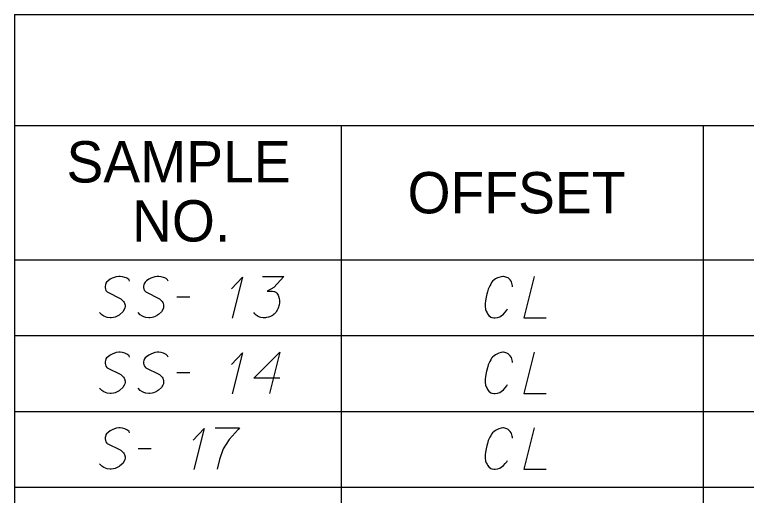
# Model space of a CAD drawing. Extents: x 2074207 to 2076812, y 516372 to 523312.
# Drawn here: x 2076260.6 to 2076345.6, y 519679.9 to 519735.7 of the extents above; entities that cross this region are included whole.
import ezdxf

# ---------------------------------------------------------------- set-up
doc = ezdxf.new("R2010")
doc.units = 0
for name, color, linetype in [('Prop DirtTable_ Soil Test Results - Outline (Major)', 7, 'Continuous'), ('Prop DirtTable_ Soil Test Results - Outline (Minor)', 7, 'Continuous'), ('Prop DirtTable_ Soil Test Results - Tx (Header - Small)', 7, 'Continuous'), ('Prop DirtTable_ Soil Test Results - Tx (Sample Data)', 7, 'Continuous')]:
    doc.layers.add(name, color=color, linetype=linetype)

msp = doc.modelspace()

# ---------------------------------------------------------------- linework, layer by layer
at = {"layer": 'Prop DirtTable_ Soil Test Results - Outline (Major)'}
for p, q in [((2076260.609, 519735.696), (2076260.609, 519707.21)), ((2076260.609, 519735.696), (2076811.903, 519735.696)), ((2076260.609, 519707.21), (2076260.609, 519698.41)), ((2076260.609, 519707.21), (2076811.903, 519707.21)), ((2076260.609, 519707.21), (2076811.903, 519707.21)), ((2076260.609, 519698.41), (2076260.609, 519689.61)), ((2076260.609, 519689.61), (2076260.609, 519680.81)), ((2076260.609, 519680.81), (2076260.609, 519672.01))]:
    msp.add_line(p, q, dxfattribs=at)
at = {"layer": 'Prop DirtTable_ Soil Test Results - Outline (Minor)'}
for p, q in [((2076260.609, 519722.81), (2076811.903, 519722.81)), ((2076298.545, 519722.81), (2076298.545, 519698.41)), ((2076340.594, 519722.81), (2076340.594, 519698.41)), ((2076260.609, 519698.41), (2076811.903, 519698.41)), ((2076260.609, 519698.41), (2076811.903, 519698.41)), ((2076298.546, 519698.41), (2076298.546, 519689.61)), ((2076340.594, 519698.41), (2076340.594, 519689.61)), ((2076260.609, 519689.61), (2076811.903, 519689.61)), ((2076260.609, 519689.61), (2076811.903, 519689.61)), ((2076298.546, 519689.61), (2076298.546, 519680.81)), ((2076340.594, 519689.61), (2076340.594, 519680.81)), ((2076260.609, 519680.81), (2076811.903, 519680.81)), ((2076260.609, 519680.81), (2076811.903, 519680.81)), ((2076298.546, 519680.81), (2076298.546, 519672.01)), ((2076340.594, 519680.81), (2076340.594, 519672.01))]:
    msp.add_line(p, q, dxfattribs=at)
at = {"layer": 'Prop DirtTable_ Soil Test Results - Tx (Sample Data)'}
for points in [[(2076273.968, 519704.724), (2076273.897, 519704.875), (2076273.721, 519705.026), (2076273.58, 519705.102), (2076273.403, 519705.178), (2076273.157, 519705.253), (2076272.874, 519705.291), (2076272.698, 519705.291), (2076272.416, 519705.253), (2076271.957, 519705.064), (2076271.71, 519704.951), (2076271.463, 519704.762), (2076271.287, 519704.611), (2076271.216, 519704.497), (2076271.146, 519704.308), (2076271.111, 519704.157), (2076271.111, 519704.006), (2076271.146, 519703.817), (2076271.216, 519703.666), (2076271.322, 519703.515), (2076271.358, 519703.477), (2076272.945, 519702.683), (2076273.262, 519702.381), (2076273.333, 519702.267), (2076273.368, 519702.192), (2076273.439, 519701.927), (2076273.439, 519701.776), (2076273.403, 519701.625), (2076273.333, 519701.436), (2076273.192, 519701.171), (2076272.839, 519700.869), (2076272.733, 519700.793), (2076272.451, 519700.642), (2076272.275, 519700.567), (2076272.098, 519700.529), (2076271.816, 519700.491), (2076271.71, 519700.491), (2076271.358, 519700.529), (2076271.146, 519700.604), (2076270.969, 519700.68), (2076270.723, 519700.831), (2076270.476, 519701.096)], [(2076278.448, 519704.724), (2076278.377, 519704.875), (2076278.201, 519705.026), (2076278.06, 519705.102), (2076277.883, 519705.178), (2076277.637, 519705.253), (2076277.354, 519705.291), (2076277.178, 519705.291), (2076276.896, 519705.253), (2076276.437, 519705.064), (2076276.19, 519704.951), (2076275.943, 519704.762), (2076275.767, 519704.611), (2076275.696, 519704.497), (2076275.626, 519704.308), (2076275.591, 519704.157), (2076275.591, 519704.006), (2076275.626, 519703.817), (2076275.696, 519703.666), (2076275.802, 519703.515), (2076275.838, 519703.477), (2076277.425, 519702.683), (2076277.742, 519702.381), (2076277.813, 519702.267), (2076277.848, 519702.192), (2076277.919, 519701.927), (2076277.919, 519701.776), (2076277.883, 519701.625), (2076277.813, 519701.436), (2076277.672, 519701.171), (2076277.319, 519700.869), (2076277.213, 519700.793), (2076276.931, 519700.642), (2076276.755, 519700.567), (2076276.578, 519700.529), (2076276.296, 519700.491), (2076276.19, 519700.491), (2076275.838, 519700.529), (2076275.626, 519700.604), (2076275.449, 519700.68), (2076275.203, 519700.831), (2076274.956, 519701.096)], [(2076285.82, 519703.855), (2076287.09, 519705.215), (2076285.891, 519700.453)], [(2076289.419, 519705.291), (2076291.888, 519705.291), (2076290.724, 519704.006), (2076289.948, 519703.59), (2076290.583, 519703.59), (2076290.724, 519703.552), (2076290.794, 519703.515), (2076290.865, 519703.477), (2076290.935, 519703.439), (2076291.077, 519703.326), (2076291.147, 519703.212), (2076291.218, 519703.099), (2076291.253, 519702.985), (2076291.323, 519702.721), (2076291.359, 519702.494), (2076291.359, 519702.381), (2076291.359, 519702.23), (2076291.323, 519702.003), (2076291.288, 519701.852), (2076291.253, 519701.7), (2076291.218, 519701.587), (2076291.182, 519701.511), (2076291.147, 519701.436), (2076291.112, 519701.36), (2076291.041, 519701.247), (2076290.935, 519701.096), (2076290.83, 519700.982), (2076290.759, 519700.907), (2076290.653, 519700.831), (2076290.547, 519700.755), (2076290.406, 519700.68), (2076290.336, 519700.642), (2076290.089, 519700.567), (2076289.877, 519700.529), (2076289.736, 519700.491), (2076289.489, 519700.491), (2076289.207, 519700.529), (2076289.101, 519700.567), (2076288.995, 519700.604), (2076288.889, 519700.642), (2076288.784, 519700.718), (2076288.678, 519700.793), (2076288.501, 519700.944), (2076288.396, 519701.096)], [(2076318.45, 519704.081), (2076318.45, 519704.195), (2076318.415, 519704.346), (2076318.38, 519704.497), (2076318.309, 519704.648), (2076318.274, 519704.724), (2076318.168, 519704.875), (2076318.062, 519704.989), (2076317.921, 519705.102), (2076317.78, 519705.178), (2076317.569, 519705.253), (2076317.392, 519705.291), (2076317.322, 519705.291), (2076317.11, 519705.253), (2076316.863, 519705.178), (2076316.687, 519705.102), (2076316.475, 519704.989), (2076316.299, 519704.875), (2076316.122, 519704.724), (2076316.016, 519704.573), (2076315.911, 519704.384), (2076315.805, 519704.195), (2076315.628, 519703.817), (2076315.523, 519703.477), (2076315.452, 519703.212), (2076315.417, 519703.061), (2076315.381, 519702.872), (2076315.311, 519702.456), (2076315.276, 519702.154), (2076315.276, 519701.814), (2076315.311, 519701.436), (2076315.381, 519701.247), (2076315.487, 519701.058), (2076315.558, 519700.944), (2076315.699, 519700.755), (2076315.911, 519700.567), (2076316.052, 519700.529), (2076316.263, 519700.491), (2076316.404, 519700.491), (2076316.44, 519700.491), (2076316.687, 519700.529), (2076316.969, 519700.604), (2076317.145, 519700.718), (2076317.392, 519700.907), (2076317.604, 519701.133), (2076317.78, 519701.36), (2076317.851, 519701.511)], [(2076320.955, 519705.291), (2076319.756, 519700.491), (2076322.366, 519700.491)], [(2076279.436, 519702.91), (2076280.952, 519702.91)], [(2076273.968, 519695.924), (2076273.897, 519696.075), (2076273.721, 519696.226), (2076273.58, 519696.302), (2076273.403, 519696.378), (2076273.157, 519696.453), (2076272.874, 519696.491), (2076272.698, 519696.491), (2076272.416, 519696.453), (2076271.957, 519696.264), (2076271.71, 519696.151), (2076271.463, 519695.962), (2076271.287, 519695.811), (2076271.216, 519695.697), (2076271.146, 519695.508), (2076271.111, 519695.357), (2076271.111, 519695.206), (2076271.146, 519695.017), (2076271.216, 519694.866), (2076271.322, 519694.715), (2076271.358, 519694.677), (2076272.945, 519693.883), (2076273.262, 519693.581), (2076273.333, 519693.467), (2076273.368, 519693.392), (2076273.439, 519693.127), (2076273.439, 519692.976), (2076273.403, 519692.825), (2076273.333, 519692.636), (2076273.192, 519692.371), (2076272.839, 519692.069), (2076272.733, 519691.993), (2076272.451, 519691.842), (2076272.275, 519691.767), (2076272.098, 519691.729), (2076271.816, 519691.691), (2076271.71, 519691.691), (2076271.358, 519691.729), (2076271.146, 519691.804), (2076270.969, 519691.88), (2076270.723, 519692.031), (2076270.476, 519692.296)], [(2076278.448, 519695.924), (2076278.377, 519696.075), (2076278.201, 519696.226), (2076278.06, 519696.302), (2076277.883, 519696.378), (2076277.637, 519696.453), (2076277.354, 519696.491), (2076277.178, 519696.491), (2076276.896, 519696.453), (2076276.437, 519696.264), (2076276.19, 519696.151), (2076275.943, 519695.962), (2076275.767, 519695.811), (2076275.696, 519695.697), (2076275.626, 519695.508), (2076275.591, 519695.357), (2076275.591, 519695.206), (2076275.626, 519695.017), (2076275.696, 519694.866), (2076275.802, 519694.715), (2076275.838, 519694.677), (2076277.425, 519693.883), (2076277.742, 519693.581), (2076277.813, 519693.467), (2076277.848, 519693.392), (2076277.919, 519693.127), (2076277.919, 519692.976), (2076277.883, 519692.825), (2076277.813, 519692.636), (2076277.672, 519692.371), (2076277.319, 519692.069), (2076277.213, 519691.993), (2076276.931, 519691.842), (2076276.755, 519691.767), (2076276.578, 519691.729), (2076276.296, 519691.691), (2076276.19, 519691.691), (2076275.838, 519691.729), (2076275.626, 519691.804), (2076275.449, 519691.88), (2076275.203, 519692.031), (2076274.956, 519692.296)], [(2076285.82, 519695.055), (2076287.09, 519696.415), (2076285.891, 519691.653)], [(2076291.429, 519693.467), (2076288.396, 519693.467), (2076291.429, 519696.491), (2076290.23, 519691.691)], [(2076318.45, 519695.281), (2076318.45, 519695.395), (2076318.415, 519695.546), (2076318.38, 519695.697), (2076318.309, 519695.848), (2076318.274, 519695.924), (2076318.168, 519696.075), (2076318.062, 519696.189), (2076317.921, 519696.302), (2076317.78, 519696.378), (2076317.569, 519696.453), (2076317.392, 519696.491), (2076317.322, 519696.491), (2076317.11, 519696.453), (2076316.863, 519696.378), (2076316.687, 519696.302), (2076316.475, 519696.189), (2076316.299, 519696.075), (2076316.122, 519695.924), (2076316.016, 519695.773), (2076315.911, 519695.584), (2076315.805, 519695.395), (2076315.628, 519695.017), (2076315.523, 519694.677), (2076315.452, 519694.412), (2076315.417, 519694.261), (2076315.381, 519694.072), (2076315.311, 519693.656), (2076315.276, 519693.354), (2076315.276, 519693.014), (2076315.311, 519692.636), (2076315.381, 519692.447), (2076315.487, 519692.258), (2076315.558, 519692.144), (2076315.699, 519691.955), (2076315.911, 519691.767), (2076316.052, 519691.729), (2076316.263, 519691.691), (2076316.404, 519691.691), (2076316.44, 519691.691), (2076316.687, 519691.729), (2076316.969, 519691.804), (2076317.145, 519691.918), (2076317.392, 519692.107), (2076317.604, 519692.333), (2076317.78, 519692.56), (2076317.851, 519692.711)], [(2076320.955, 519696.491), (2076319.756, 519691.691), (2076322.366, 519691.691)], [(2076279.436, 519694.11), (2076280.952, 519694.11)], [(2076273.968, 519687.124), (2076273.897, 519687.275), (2076273.721, 519687.426), (2076273.58, 519687.502), (2076273.403, 519687.578), (2076273.157, 519687.653), (2076272.874, 519687.691), (2076272.698, 519687.691), (2076272.416, 519687.653), (2076271.957, 519687.464), (2076271.71, 519687.351), (2076271.463, 519687.162), (2076271.287, 519687.011), (2076271.216, 519686.897), (2076271.146, 519686.708), (2076271.111, 519686.557), (2076271.111, 519686.406), (2076271.146, 519686.217), (2076271.216, 519686.066), (2076271.322, 519685.915), (2076271.358, 519685.877), (2076272.945, 519685.083), (2076273.262, 519684.781), (2076273.333, 519684.667), (2076273.368, 519684.592), (2076273.439, 519684.327), (2076273.439, 519684.176), (2076273.403, 519684.025), (2076273.333, 519683.836), (2076273.192, 519683.571), (2076272.839, 519683.269), (2076272.733, 519683.193), (2076272.451, 519683.042), (2076272.275, 519682.967), (2076272.098, 519682.929), (2076271.816, 519682.891), (2076271.71, 519682.891), (2076271.358, 519682.929), (2076271.146, 519683.004), (2076270.969, 519683.08), (2076270.723, 519683.231), (2076270.476, 519683.496)], [(2076281.34, 519686.255), (2076282.61, 519687.615), (2076281.411, 519682.853)], [(2076283.916, 519687.691), (2076286.738, 519687.691), (2076286.561, 519687.502), (2076285.538, 519686.33), (2076284.833, 519685.272), (2076284.409, 519684.025), (2076284.127, 519682.891)], [(2076318.45, 519686.481), (2076318.45, 519686.595), (2076318.415, 519686.746), (2076318.38, 519686.897), (2076318.309, 519687.048), (2076318.274, 519687.124), (2076318.168, 519687.275), (2076318.062, 519687.389), (2076317.921, 519687.502), (2076317.78, 519687.578), (2076317.569, 519687.653), (2076317.392, 519687.691), (2076317.322, 519687.691), (2076317.11, 519687.653), (2076316.863, 519687.578), (2076316.687, 519687.502), (2076316.475, 519687.389), (2076316.299, 519687.275), (2076316.122, 519687.124), (2076316.016, 519686.973), (2076315.911, 519686.784), (2076315.805, 519686.595), (2076315.628, 519686.217), (2076315.523, 519685.877), (2076315.452, 519685.612), (2076315.417, 519685.461), (2076315.381, 519685.272), (2076315.311, 519684.856), (2076315.276, 519684.554), (2076315.276, 519684.214), (2076315.311, 519683.836), (2076315.381, 519683.647), (2076315.487, 519683.458), (2076315.558, 519683.344), (2076315.699, 519683.155), (2076315.911, 519682.967), (2076316.052, 519682.929), (2076316.263, 519682.891), (2076316.404, 519682.891), (2076316.44, 519682.891), (2076316.687, 519682.929), (2076316.969, 519683.004), (2076317.145, 519683.118), (2076317.392, 519683.307), (2076317.604, 519683.533), (2076317.78, 519683.76), (2076317.851, 519683.911)], [(2076320.955, 519687.691), (2076319.756, 519682.891), (2076322.366, 519682.891)], [(2076274.956, 519685.31), (2076276.472, 519685.31)]]:
    msp.add_lwpolyline(points, dxfattribs=at)

# ---------------------------------------------------------------- texts
at = {"layer": 'Prop DirtTable_ Soil Test Results - Tx (Header - Small)'}
for s, p in [('SAMPLE', (2076266.632, 519716.197)), ('OFFSET', (2076306.254, 519712.61)), ('NO.', (2076274.244, 519709.34))]:
    msp.add_text(s, height=4.8, dxfattribs=at).set_placement(p)

doc.saveas('drawing.dxf')
